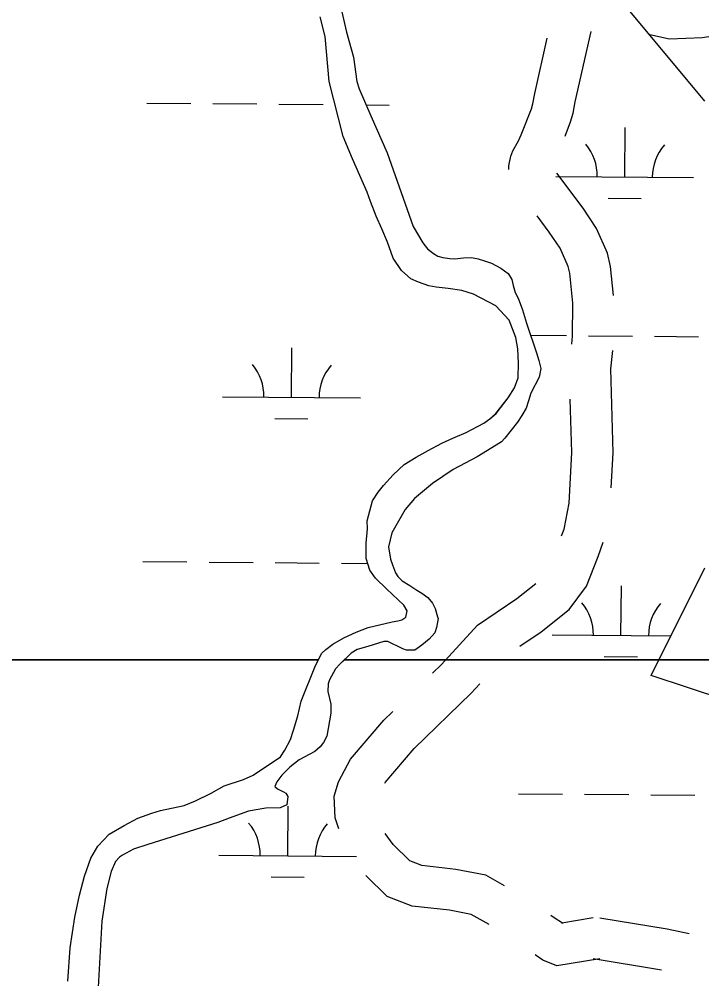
# Model space of a CAD drawing. Extents: x 3271442 to 3309282, y 752266 to 777610.
# Drawn here: x 3300904 to 3301399, y 772248 to 772944 of the extents above; entities that cross this region are included whole.
import ezdxf

# ---------------------------------------------------------------- set-up
doc = ezdxf.new("R2010")
doc.units = 0
for name, color, linetype in [('V-ROAD-CNTR', 7, 'Continuous'), ('V-SITE-VEGE', 7, 'Continuous'), ('V-WETL-SWMP', 7, 'Continuous')]:
    doc.layers.add(name, color=color, linetype=linetype)

msp = doc.modelspace()

# ---------------------------------------------------------------- linework, layer by layer
at = {"layer": 'V-ROAD-CNTR'}
for points in [[(3301459.98, 772942.18), (3301433.13, 772935.53), (3301399.45, 772930.54), (3301375.69, 772929.59), (3301361.49, 772932.57)], [(3301299.92, 772859.08), (3301303.94, 772869.46), (3301305.74, 772875.89), (3301307.27, 772884.14), (3301318.73, 772935.12)], [(3301259.18, 772834.86), (3301259.09, 772837.54), (3301260.47, 772844.53), (3301262.06, 772848.59), (3301266.09, 772855.86), (3301268.12, 772860.05), (3301275.44, 772878.94), (3301276.49, 772882.68), (3301277.88, 772890.17), (3301286.89, 772930.27)], [(3301335.05, 772743.63), (3301332.92, 772764.61), (3301330.68, 772774.13), (3301322.72, 772792.25), (3301312.96, 772806.93), (3301293.86, 772832.2)], [(3301304.76, 772708.26), (3301305.4, 772714.13), (3301305.47, 772738.01), (3301303.27, 772759.64), (3301302.11, 772764.58), (3301296.3, 772777.8), (3301288.48, 772789.56), (3301279.58, 772801.34)], [(3301333.41, 772603.89), (3301334.77, 772629.35), (3301332.99, 772690.24), (3301334.45, 772703.71)], [(3301297.41, 772569.27), (3301299.13, 772574.02), (3301302.78, 772592.92), (3301304.74, 772629.72), (3301303.62, 772668.37)], [(3301267.1, 772489), (3301282.62, 772499.48), (3301302.91, 772515.72), (3301315.57, 772532.64), (3301323.81, 772554.05), (3301327.61, 772564.55)], [(3301203.62, 772469.4), (3301210.3, 772475.87), (3301236.37, 772504.46), (3301264.83, 772523.66), (3301278.59, 772534.68)], [(3301169.03, 772389.68), (3301169.25, 772390.1), (3301190.3, 772414.78), (3301231.84, 772454.96), (3301238.1, 772461.83)], [(3301135.72, 772356.54), (3301133.01, 772364.66), (3301132.29, 772380.39), (3301135.55, 772390.69), (3301144.32, 772407.1), (3301168.41, 772435.34), (3301174.87, 772441.59)], [(3301256.01, 772315.2), (3301242.31, 772323.07), (3301220.61, 772327.12), (3301196.03, 772329.94), (3301187.34, 772333.25), (3301175.27, 772345.25), (3301169.26, 772353.22)], [(3301244.79, 772287.04), (3301231.79, 772294.52), (3301216.15, 772297.44), (3301188.86, 772300.56), (3301170.7, 772307.49), (3301155.41, 772322.69)], [(3301320.26, 772291.88), (3301297.51, 772288.21), (3301297.97, 772288.02), (3301291.99, 772292), (3301289.62, 772293.77)], [(3301389.83, 772280.49), (3301373.91, 772283.78), (3301325.11, 772291.87)], [(3301325.05, 772262.27), (3301294.02, 772257.25), (3301283.89, 772261.36), (3301278.12, 772265.2)], [(3301369.78, 772254), (3301368.41, 772254.28), (3301320.2, 772262.28)]]:
    msp.add_lwpolyline(points, dxfattribs=at)
at = {"layer": 'V-SITE-VEGE'}
for p, q in [((3301134.51, 772964.62), (3301141.36, 772934.7)), ((3301125.95, 772931.44), (3301122.2, 772945.83)), ((3301141.36, 772934.7), (3301146.48, 772916.41)), ((3301128.67, 772898.91), (3301125.95, 772931.44)), ((3301146.48, 772916.41), (3301148.8, 772898.69)), ((3301138.98, 772858.96), (3301128.67, 772898.91)), ((3301148.8, 772898.69), (3301150.57, 772893.43)), ((3301150.57, 772893.43), (3301158.94, 772873.79)), ((3301158.94, 772873.79), (3301170.72, 772846.96)), ((3301145.56, 772842.71), (3301138.98, 772858.96)), ((3301170.72, 772846.96), (3301189.65, 772793.54)), ((3301156.32, 772818.6), (3301145.56, 772842.71)), ((3301158.67, 772811.67), (3301156.32, 772818.6)), ((3301162.77, 772801.2), (3301158.67, 772811.67)), ((3301167, 772791.88), (3301162.77, 772801.2)), ((3301171.07, 772782.23), (3301167, 772791.88)), ((3301189.65, 772793.54), (3301196.69, 772781.68)), ((3301175.21, 772770.62), (3301171.07, 772782.23)), ((3301196.69, 772781.68), (3301200.16, 772777.28)), ((3301200.16, 772777.28), (3301204.38, 772773.97)), ((3301181.22, 772761.69), (3301175.21, 772770.62)), ((3301204.38, 772773.97), (3301207.64, 772772.09)), ((3301207.64, 772772.09), (3301211.25, 772771.15)), ((3301211.25, 772771.15), (3301216.19, 772770.38)), ((3301216.19, 772770.38), (3301219.92, 772770.24)), ((3301219.92, 772770.24), (3301226.14, 772770.85)), ((3301226.14, 772770.85), (3301232.11, 772771.05)), ((3301232.11, 772771.05), (3301236.92, 772770.02)), ((3301236.92, 772770.02), (3301241.48, 772768.71)), ((3301241.48, 772768.71), (3301246.46, 772767.01)), ((3301188.11, 772755.72), (3301181.22, 772761.69)), ((3301246.46, 772767.01), (3301253.22, 772763.39)), ((3301253.22, 772763.39), (3301258.66, 772759.59)), ((3301193.58, 772753.3), (3301188.11, 772755.72)), ((3301201.17, 772750.61), (3301193.58, 772753.3)), ((3301258.66, 772759.59), (3301261.2, 772755.16)), ((3301261.2, 772755.16), (3301262.14, 772750.8)), ((3301206.27, 772749.48), (3301201.17, 772750.61)), ((3301215.1, 772748.63), (3301206.27, 772749.48)), ((3301225.1, 772747.17), (3301215.1, 772748.63)), ((3301233.51, 772744.52), (3301225.1, 772747.17)), ((3301262.14, 772750.8), (3301263.77, 772745.68)), ((3301249.61, 772736.09), (3301233.51, 772744.52)), ((3301263.77, 772745.68), (3301265.77, 772741.5)), ((3301265.77, 772741.5), (3301269.11, 772733.11)), ((3301259.26, 772725.64), (3301249.61, 772736.09)), ((3301269.11, 772733.11), (3301271.82, 772723.5)), ((3301264.25, 772713.09), (3301259.26, 772725.64)), ((3301271.82, 772723.5), (3301279.15, 772702.04)), ((3301265.67, 772704.82), (3301264.25, 772713.09)), ((3301266.18, 772694.39), (3301265.67, 772704.82)), ((3301279.15, 772702.04), (3301280.94, 772696.25)), ((3301265.88, 772683.78), (3301266.18, 772694.39)), ((3301280.94, 772696.25), (3301282.33, 772690.45)), ((3301263.19, 772676.51), (3301265.88, 772683.78)), ((3301281.08, 772684.17), (3301275.09, 772672.68)), ((3301282.33, 772690.45), (3301281.08, 772684.17)), ((3301258.54, 772669.18), (3301263.19, 772676.51)), ((3301275.09, 772672.68), (3301273.42, 772667.04)), ((3301249.79, 772657.96), (3301258.54, 772669.18)), ((3301273.42, 772667.04), (3301271.6, 772661.8)), ((3301245.35, 772654.06), (3301249.79, 772657.96)), ((3301268.59, 772656.39), (3301265.43, 772651.64)), ((3301271.6, 772661.8), (3301268.59, 772656.39)), ((3301228.22, 772644.19), (3301241.05, 772650.98)), ((3301241.05, 772650.98), (3301245.35, 772654.06)), ((3301265.43, 772651.64), (3301256.26, 772639.91)), ((3301218.41, 772640.11), (3301228.22, 772644.19)), ((3301200.6, 772631.19), (3301210.54, 772636.42)), ((3301210.54, 772636.42), (3301218.41, 772640.11)), ((3301249.92, 772635.05), (3301236.12, 772626.48)), ((3301253.83, 772637.3), (3301249.92, 772635.05)), ((3301256.26, 772639.91), (3301253.83, 772637.3)), ((3301191.79, 772626.33), (3301200.6, 772631.19)), ((3301175.1, 772613.37), (3301183.16, 772620.98)), ((3301183.16, 772620.98), (3301191.79, 772626.33)), ((3301236.12, 772626.48), (3301218.64, 772617.26)), ((3301218.64, 772617.26), (3301203.7, 772607.2)), ((3301168.18, 772605.64), (3301175.1, 772613.37)), ((3301203.7, 772607.2), (3301190.65, 772596.27)), ((3301160.07, 772594.59), (3301164.26, 772600.94)), ((3301164.26, 772600.94), (3301168.18, 772605.64)), ((3301156.31, 772580.12), (3301160.07, 772594.59)), ((3301190.65, 772596.27), (3301183.88, 772588.2)), ((3301183.88, 772588.2), (3301174.22, 772571.28)), ((3301156.51, 772574.25), (3301156.31, 772580.12)), ((3301155.56, 772563.78), (3301156.51, 772574.25)), ((3301174.22, 772571.28), (3301171.77, 772561.23)), ((3301155.6, 772552.69), (3301155.56, 772563.78)), ((3301171.77, 772561.23), (3301173.26, 772552.26)), ((3301158.17, 772544.29), (3301155.6, 772552.69)), ((3301173.26, 772552.26), (3301174.59, 772548.18)), ((3301174.59, 772548.18), (3301176.92, 772542.41)), ((3301162.44, 772538.4), (3301158.17, 772544.29)), ((3301170.54, 772530.35), (3301162.44, 772538.4)), ((3301176.92, 772542.41), (3301178.47, 772539.54)), ((3301178.47, 772539.54), (3301181.76, 772536.6)), ((3301181.76, 772536.6), (3301187.18, 772533.2)), ((3301187.18, 772533.2), (3301192.35, 772529.65)), ((3301182.83, 772518.86), (3301170.54, 772530.35)), ((3301192.35, 772529.65), (3301196, 772527.65)), ((3301196, 772527.65), (3301200.23, 772524.47)), ((3301200.23, 772524.47), (3301203.69, 772520.2)), ((3301185.26, 772514.7), (3301182.83, 772518.86)), ((3301203.69, 772520.2), (3301205.68, 772516.42)), ((3301181.4, 772508.21), (3301184.43, 772510.26)), ((3301184.43, 772510.26), (3301185.26, 772514.7)), ((3301205.68, 772516.42), (3301207.34, 772510.5)), ((3301207.34, 772510.5), (3301207.91, 772509.19)), ((3301148.42, 772499.27), (3301156.95, 772502.66)), ((3301156.95, 772502.66), (3301174.43, 772506.83)), ((3301174.43, 772506.83), (3301178.49, 772507.46)), ((3301178.49, 772507.46), (3301181.4, 772508.21)), ((3301206.67, 772502.64), (3301205.34, 772498.74)), ((3301207.91, 772509.19), (3301206.67, 772502.64)), ((3301139.26, 772495.21), (3301148.42, 772499.27)), ((3301205.34, 772498.74), (3301201.37, 772494.22)), ((3301126.33, 772486.79), (3301131.42, 772490.55)), ((3301131.42, 772490.55), (3301139.26, 772495.21)), ((3301156.79, 772488.88), (3301149.16, 772486.76)), ((3301168.36, 772492.45), (3301156.79, 772488.88)), ((3301171.41, 772492.56), (3301168.36, 772492.45)), ((3301182.21, 772487.21), (3301171.41, 772492.56)), ((3301196.07, 772489.93), (3301190.88, 772486.3)), ((3301201.37, 772494.22), (3301196.07, 772489.93)), ((3301120.89, 772479.12), (3301123.49, 772483.92)), ((3301123.49, 772483.92), (3301126.33, 772486.79)), ((3301144.74, 772483.96), (3301139.75, 772479.12)), ((3301149.16, 772486.76), (3301144.74, 772483.96)), ((3301184.9, 772486.23), (3301182.21, 772487.21)), ((3301189.96, 772486.14), (3301184.9, 772486.23)), ((3301190.88, 772486.3), (3301189.96, 772486.14)), ((3300312.32, 772479.12), (3301120.89, 772479.12)), ((3301136.5, 772475.98), (3301133.3, 772472.55)), ((3301139.75, 772479.12), (3301136.5, 772475.98)), ((3301139.75, 772479.12), (3302467.91, 772479.12)), ((3302467.91, 772479.12), (3301139.75, 772479.12)), ((3301133.3, 772472.55), (3301128.92, 772464.57)), ((3301128.08, 772461.89), (3301127.87, 772456.3)), ((3301128.92, 772464.57), (3301128.08, 772461.89)), ((3301127.87, 772456.3), (3301129.91, 772446.94)), ((3301129.91, 772446.94), (3301129.85, 772440.56)), ((3301129.85, 772440.56), (3301126.96, 772423.86)), ((3301124.73, 772419.14), (3301122.31, 772416)), ((3301126.96, 772423.86), (3301124.73, 772419.14)), ((3301118.3, 772412.68), (3301106.95, 772406.59)), ((3301122.31, 772416), (3301118.3, 772412.68)), ((3301106.95, 772406.59), (3301100.09, 772401.31)), ((3301100.09, 772401.31), (3301094.44, 772395.55)), ((3301094.44, 772395.55), (3301090.75, 772390.64)), ((3301090.75, 772390.64), (3301089.4, 772387.27)), ((3301089.4, 772387.27), (3301091.19, 772385.6)), ((3301091.19, 772385.6), (3301095.64, 772383.5)), ((3301095.64, 772383.5), (3301097.27, 772382.49)), ((3301097.27, 772382.49), (3301098.81, 772380.02)), ((3301098.81, 772380.02), (3301097.95, 772373.88)), ((3301082.76, 772371.51), (3301070.21, 772369.49)), ((3301093.24, 772371.86), (3301082.76, 772371.51)), ((3301097.95, 772373.88), (3301093.24, 772371.86)), ((3301056.17, 772364.38), (3301047.91, 772361.05)), ((3301070.21, 772369.49), (3301056.17, 772364.38)), ((3301047.91, 772361.05), (3300997.17, 772345.27)), ((3300997.17, 772345.27), (3300986.67, 772341.73)), ((3300976.63, 772335.95), (3300973.82, 772332.8)), ((3300978.71, 772337.48), (3300976.63, 772335.95)), ((3300986.67, 772341.73), (3300978.71, 772337.48)), ((3300973.82, 772332.8), (3300970.6, 772325.65)), ((3300970.6, 772325.65), (3300967.3, 772313.19)), ((3300967.3, 772313.19), (3300963.71, 772289.56)), ((3300963.71, 772289.56), (3300960.95, 772237.26))]:
    msp.add_line(p, q, dxfattribs=at)
msp.add_lwpolyline([(3300939.14, 772245.95), (3300940.77, 772270.15), (3300944.1, 772292.6), (3300947.65, 772308.38), (3300951.1, 772322.2), (3300955.72, 772335.4), (3300960.81, 772343.89), (3300969, 772352.81), (3300979.88, 772359.05), (3300989.98, 772364.28), (3301000.13, 772368.05), (3301006.27, 772369.88), (3301023.6, 772373.56), (3301031.65, 772376.77), (3301043.2, 772382.54), (3301052.49, 772387.74), (3301066.52, 772392.45), (3301073.6, 772395.47), (3301093.54, 772408.69), (3301096.64, 772413.69), (3301100.62, 772421.49), (3301102.84, 772428.25), (3301105.92, 772438.63), (3301108.5, 772449.16), (3301118.73, 772475.11), (3301120.89, 772479.12), (3300312.32, 772479.12)], dxfattribs=at)
at = {"layer": 'V-WETL-SWMP'}
for p, q in [((3301134.51, 772964.62), (3301141.36, 772934.7)), ((3301401.4, 772884.57), (3301336.34, 772962.69)), ((3301125.95, 772931.44), (3301122.2, 772945.83)), ((3301141.36, 772934.7), (3301146.48, 772916.41)), ((3301128.67, 772898.91), (3301125.95, 772931.44)), ((3301146.48, 772916.41), (3301148.8, 772898.69)), ((3301138.98, 772858.96), (3301128.67, 772898.91)), ((3301148.8, 772898.69), (3301150.57, 772893.44)), ((3301150.57, 772893.44), (3301158.94, 772873.79)), ((3300996.32, 772883.14), (3301028.32, 772882.88)), ((3301044.32, 772882.75), (3301076.32, 772882.48)), ((3301092.32, 772882.35), (3301124.32, 772882.09)), ((3301155.51, 772881.83), (3301172.31, 772881.69)), ((3301158.94, 772873.79), (3301170.73, 772846.96)), ((3301343.2, 772829.54), (3301343.5, 772865.54)), ((3301145.56, 772842.71), (3301138.98, 772858.96)), ((3301170.73, 772846.96), (3301189.65, 772793.54)), ((3301156.32, 772818.6), (3301145.56, 772842.71)), ((3301293.21, 772829.95), (3301393.2, 772829.13)), ((3301158.67, 772811.67), (3301156.32, 772818.6)), ((3301162.77, 772801.2), (3301158.67, 772811.67)), ((3301331.08, 772814.21), (3301355.08, 772814.01)), ((3301167, 772791.88), (3301162.77, 772801.2)), ((3301171.07, 772782.23), (3301167, 772791.88)), ((3301189.65, 772793.54), (3301196.69, 772781.68)), ((3301175.21, 772770.62), (3301171.07, 772782.23)), ((3301196.69, 772781.68), (3301200.16, 772777.29)), ((3301200.16, 772777.29), (3301204.38, 772773.97)), ((3301181.22, 772761.69), (3301175.21, 772770.62)), ((3301204.38, 772773.97), (3301207.63, 772772.09)), ((3301207.63, 772772.09), (3301211.25, 772771.15)), ((3301211.25, 772771.15), (3301216.19, 772770.38)), ((3301216.19, 772770.38), (3301219.92, 772770.24)), ((3301219.92, 772770.24), (3301226.14, 772770.85)), ((3301226.14, 772770.85), (3301232.11, 772771.05)), ((3301232.11, 772771.05), (3301236.92, 772770.02)), ((3301236.92, 772770.02), (3301241.48, 772768.71)), ((3301241.48, 772768.71), (3301246.46, 772767.02)), ((3301188.11, 772755.72), (3301181.22, 772761.69)), ((3301246.46, 772767.02), (3301253.22, 772763.39)), ((3301253.22, 772763.39), (3301258.66, 772759.59)), ((3301193.57, 772753.3), (3301188.11, 772755.72)), ((3301201.17, 772750.61), (3301193.57, 772753.3)), ((3301258.66, 772759.59), (3301261.2, 772755.16)), ((3301261.2, 772755.16), (3301262.14, 772750.81)), ((3301206.26, 772749.48), (3301201.17, 772750.61)), ((3301215.1, 772748.63), (3301206.26, 772749.48)), ((3301225.1, 772747.17), (3301215.1, 772748.63)), ((3301233.51, 772744.52), (3301225.1, 772747.17)), ((3301262.14, 772750.81), (3301263.77, 772745.68)), ((3301249.61, 772736.09), (3301233.51, 772744.52)), ((3301263.77, 772745.68), (3301265.77, 772741.5)), ((3301265.77, 772741.5), (3301269.11, 772733.11)), ((3301259.26, 772725.64), (3301249.61, 772736.09)), ((3301269.11, 772733.11), (3301271.82, 772723.5)), ((3301264.25, 772713.09), (3301259.26, 772725.64)), ((3301271.82, 772723.5), (3301279.15, 772702.04)), ((3301265.67, 772704.82), (3301264.25, 772713.09)), ((3301274.84, 772714.67), (3301300.85, 772714.45)), ((3301316.85, 772714.32), (3301348.85, 772714.06)), ((3301364.84, 772713.93), (3301396.84, 772713.66)), ((3301101.41, 772669.67), (3301101.71, 772705.66)), ((3301266.18, 772694.39), (3301265.67, 772704.82)), ((3301279.15, 772702.04), (3301280.94, 772696.25)), ((3301265.88, 772683.78), (3301266.18, 772694.39)), ((3301280.94, 772696.25), (3301282.33, 772690.45)), ((3301263.19, 772676.51), (3301265.88, 772683.78)), ((3301281.08, 772684.17), (3301275.09, 772672.68)), ((3301282.33, 772690.45), (3301281.08, 772684.17)), ((3301051.41, 772670.08), (3301151.41, 772669.25)), ((3301258.54, 772669.18), (3301263.19, 772676.51)), ((3301275.09, 772672.68), (3301273.42, 772667.05)), ((3301249.78, 772657.96), (3301258.54, 772669.18)), ((3301273.42, 772667.05), (3301271.6, 772661.8)), ((3301245.35, 772654.06), (3301249.78, 772657.96)), ((3301268.59, 772656.39), (3301265.43, 772651.64)), ((3301271.6, 772661.8), (3301268.59, 772656.39)), ((3301089.28, 772654.33), (3301113.28, 772654.14)), ((3301228.22, 772644.19), (3301241.04, 772650.98)), ((3301241.04, 772650.98), (3301245.35, 772654.06)), ((3301265.43, 772651.64), (3301256.26, 772639.91)), ((3301218.41, 772640.11), (3301228.22, 772644.19)), ((3301200.6, 772631.19), (3301210.54, 772636.42)), ((3301210.54, 772636.42), (3301218.41, 772640.11)), ((3301249.92, 772635.05), (3301236.12, 772626.48)), ((3301253.83, 772637.3), (3301249.92, 772635.05)), ((3301256.26, 772639.91), (3301253.83, 772637.3)), ((3301191.79, 772626.33), (3301200.6, 772631.19)), ((3301175.1, 772613.37), (3301183.16, 772620.98)), ((3301183.16, 772620.98), (3301191.79, 772626.33)), ((3301236.12, 772626.48), (3301218.63, 772617.26)), ((3301218.63, 772617.26), (3301203.7, 772607.2)), ((3301168.18, 772605.64), (3301175.1, 772613.37)), ((3301203.7, 772607.2), (3301190.65, 772596.27)), ((3301160.07, 772594.6), (3301164.26, 772600.94)), ((3301164.26, 772600.94), (3301168.18, 772605.64)), ((3301156.31, 772580.12), (3301160.07, 772594.6)), ((3301190.65, 772596.27), (3301183.88, 772588.2)), ((3301183.88, 772588.2), (3301174.22, 772571.28)), ((3301156.51, 772574.25), (3301156.31, 772580.12)), ((3301155.55, 772563.78), (3301156.51, 772574.25)), ((3301174.22, 772571.28), (3301171.77, 772561.24)), ((3301155.6, 772552.69), (3301155.55, 772563.78)), ((3301171.77, 772561.24), (3301173.26, 772552.25)), ((3301158.16, 772544.29), (3301155.6, 772552.69)), ((3301173.26, 772552.25), (3301174.59, 772548.18)), ((3300993.58, 772550.48), (3301025.58, 772550.22)), ((3301041.58, 772550.08), (3301073.58, 772549.82)), ((3301089.58, 772549.69), (3301121.58, 772549.42)), ((3301137.58, 772549.29), (3301156.69, 772549.14)), ((3301174.59, 772548.18), (3301176.91, 772542.41)), ((3301362.37, 772467.92), (3301401.4, 772546.04)), ((3301162.44, 772538.4), (3301158.16, 772544.29)), ((3301170.54, 772530.35), (3301162.44, 772538.4)), ((3301176.91, 772542.41), (3301178.47, 772539.54)), ((3301178.47, 772539.54), (3301181.76, 772536.6)), ((3301181.76, 772536.6), (3301187.18, 772533.2)), ((3301187.18, 772533.2), (3301192.35, 772529.65)), ((3301340.46, 772496.88), (3301340.76, 772532.88)), ((3301182.83, 772518.86), (3301170.54, 772530.35)), ((3301192.35, 772529.65), (3301196, 772527.65)), ((3301196, 772527.65), (3301200.23, 772524.47)), ((3301200.23, 772524.47), (3301203.69, 772520.2)), ((3301185.26, 772514.7), (3301182.83, 772518.86)), ((3301203.69, 772520.2), (3301205.68, 772516.42)), ((3301181.39, 772508.21), (3301184.43, 772510.26)), ((3301184.43, 772510.26), (3301185.26, 772514.7)), ((3301205.68, 772516.42), (3301207.34, 772510.49)), ((3301207.34, 772510.49), (3301207.91, 772509.19)), ((3301148.42, 772499.27), (3301156.95, 772502.66)), ((3301156.95, 772502.66), (3301174.43, 772506.83)), ((3301174.43, 772506.83), (3301178.48, 772507.46)), ((3301178.48, 772507.46), (3301181.39, 772508.21)), ((3301206.67, 772502.64), (3301205.34, 772498.74)), ((3301207.91, 772509.19), (3301206.67, 772502.64)), ((3301139.26, 772495.21), (3301148.42, 772499.27)), ((3301205.34, 772498.74), (3301201.37, 772494.22)), ((3301290.47, 772497.29), (3301376.69, 772496.58)), ((3301126.32, 772486.79), (3301131.42, 772490.55)), ((3301131.42, 772490.55), (3301139.26, 772495.21)), ((3301156.79, 772488.88), (3301149.16, 772486.76)), ((3301168.36, 772492.45), (3301156.79, 772488.88)), ((3301171.41, 772492.56), (3301168.36, 772492.45)), ((3301182.22, 772487.21), (3301171.41, 772492.56)), ((3301196.07, 772489.93), (3301190.88, 772486.3)), ((3301201.37, 772494.22), (3301196.07, 772489.93)), ((3301118.72, 772475.11), (3301123.48, 772483.92)), ((3301123.48, 772483.92), (3301126.32, 772486.79)), ((3301144.74, 772483.96), (3301136.5, 772475.98)), ((3301149.16, 772486.76), (3301144.74, 772483.96)), ((3301184.9, 772486.23), (3301182.22, 772487.21)), ((3301189.96, 772486.14), (3301184.9, 772486.23)), ((3301190.88, 772486.3), (3301189.96, 772486.14)), ((3301108.5, 772449.16), (3301118.72, 772475.11)), ((3301136.5, 772475.98), (3301133.3, 772472.55)), ((3301328.34, 772481.54), (3301352.34, 772481.35)), ((3301133.3, 772472.55), (3301128.92, 772464.57)), ((3301440.43, 772441.88), (3301362.37, 772467.92)), ((3301128.08, 772461.88), (3301127.87, 772456.3)), ((3301128.92, 772464.57), (3301128.08, 772461.88)), ((3301127.87, 772456.3), (3301129.91, 772446.94)), ((3301105.92, 772438.63), (3301108.5, 772449.16)), ((3301129.91, 772446.94), (3301129.85, 772440.56)), ((3301129.85, 772440.56), (3301126.96, 772423.86)), ((3301102.84, 772428.25), (3301105.92, 772438.63)), ((3301100.62, 772421.49), (3301102.84, 772428.25)), ((3301096.64, 772413.69), (3301100.62, 772421.49)), ((3301124.73, 772419.14), (3301122.31, 772416)), ((3301126.96, 772423.86), (3301124.73, 772419.14)), ((3301093.54, 772408.69), (3301096.64, 772413.69)), ((3301118.3, 772412.68), (3301106.95, 772406.59)), ((3301122.31, 772416), (3301118.3, 772412.68)), ((3301073.6, 772395.47), (3301093.54, 772408.69)), ((3301106.95, 772406.59), (3301100.09, 772401.31)), ((3301100.09, 772401.31), (3301094.44, 772395.54)), ((3301052.49, 772387.74), (3301066.52, 772392.46)), ((3301066.52, 772392.46), (3301073.6, 772395.47)), ((3301094.44, 772395.54), (3301090.75, 772390.64)), ((3301043.2, 772382.54), (3301052.49, 772387.74)), ((3301090.75, 772390.64), (3301089.4, 772387.27)), ((3301089.4, 772387.27), (3301091.19, 772385.6)), ((3301091.19, 772385.6), (3301095.64, 772383.5)), ((3301031.65, 772376.77), (3301043.2, 772382.54)), ((3301095.64, 772383.5), (3301097.27, 772382.49)), ((3301097.27, 772382.49), (3301098.81, 772380.02)), ((3301098.81, 772380.02), (3301097.95, 772373.88)), ((3301266.11, 772382.05), (3301298.11, 772381.79)), ((3301314.11, 772381.66), (3301346.11, 772381.39)), ((3301362.1, 772381.26), (3301394.1, 772381)), ((3301006.27, 772369.88), (3301023.6, 772373.56)), ((3301023.6, 772373.56), (3301031.65, 772376.77)), ((3301082.76, 772371.51), (3301070.21, 772369.49)), ((3301093.24, 772371.86), (3301082.76, 772371.51)), ((3301097.95, 772373.88), (3301093.24, 772371.86)), ((3301098.67, 772337), (3301098.96, 772373)), ((3300979.88, 772359.05), (3300989.98, 772364.28)), ((3300989.98, 772364.28), (3301000.13, 772368.05)), ((3301000.13, 772368.05), (3301006.27, 772369.88)), ((3301056.17, 772364.38), (3301047.91, 772361.05)), ((3301070.21, 772369.49), (3301056.17, 772364.38)), ((3300969, 772352.81), (3300979.88, 772359.05)), ((3301047.91, 772361.05), (3300997.17, 772345.27)), ((3300960.81, 772343.89), (3300969, 772352.81)), ((3300955.72, 772335.4), (3300960.81, 772343.89)), ((3300997.17, 772345.27), (3300986.67, 772341.73)), ((3300976.63, 772335.94), (3300973.82, 772332.79)), ((3300978.71, 772337.47), (3300976.63, 772335.94)), ((3300986.67, 772341.73), (3300978.71, 772337.47)), ((3301048.67, 772337.41), (3301148.67, 772336.59)), ((3300951.1, 772322.2), (3300955.72, 772335.4)), ((3300973.82, 772332.79), (3300970.6, 772325.65)), ((3300947.65, 772308.38), (3300951.1, 772322.2)), ((3300970.6, 772325.65), (3300967.3, 772313.18)), ((3301086.54, 772321.67), (3301110.54, 772321.47)), ((3300944.1, 772292.6), (3300947.65, 772308.38)), ((3300967.3, 772313.18), (3300963.71, 772289.56)), ((3300940.77, 772270.14), (3300944.1, 772292.6)), ((3300963.71, 772289.56), (3300960.94, 772237.26)), ((3300939.14, 772245.95), (3300940.77, 772270.14))]:
    msp.add_line(p, q, dxfattribs=at)
for centre, start, end in [((3301287.97, 772830.47), 358.75626, 40.29991), ((3301398.45, 772829.56), 138.75625, 180.29991), ((3301046.17, 772670.6), 358.75626, 40.29991), ((3301156.65, 772669.69), 138.75625, 180.29991), ((3301285.23, 772497.81), 358.75626, 40.29991), ((3301395.71, 772496.9), 138.75625, 180.29991), ((3301043.43, 772337.93), 358.75626, 40.29991), ((3301153.91, 772337.02), 138.75625, 180.29991)]:
    msp.add_arc(centre, 35.25, start, end, dxfattribs=at)

doc.saveas('drawing.dxf')
